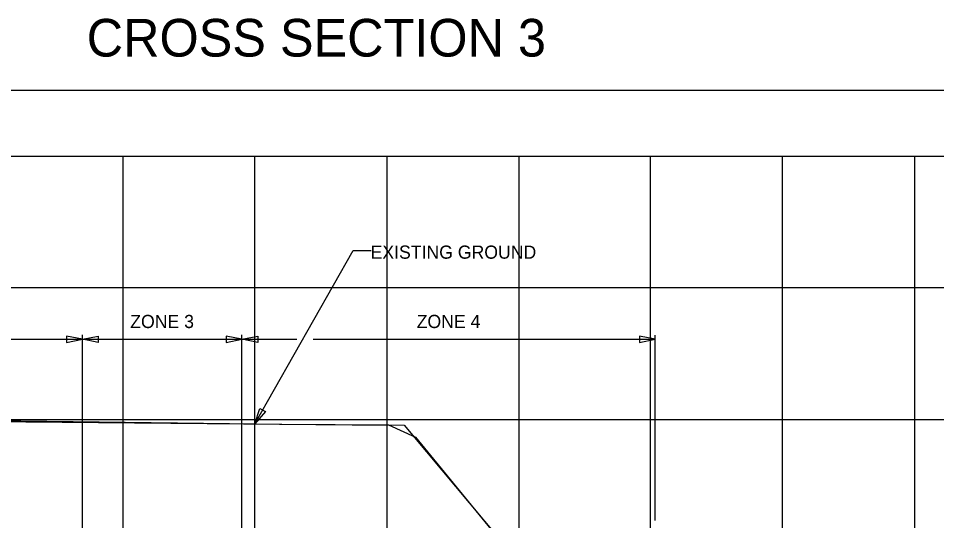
# Model space of a CAD drawing. Extents: x 1578769 to 1579225, y 724002 to 724828.
# Drawn here: x 1578856.07 to 1578890.87, y 724403.32 to 724422.37 of the extents above; entities that cross this region are included whole.
import ezdxf

# ---------------------------------------------------------------- set-up
doc = ezdxf.new("R2010")
doc.units = 0
for name, color, linetype in [('1', 7, 'Continuous'), ('Default', 7, 'Continuous'), ('Old_Level_1', 7, 'Continuous'), ('Old_Level_41', 7, 'Continuous'), ('R_Exist Surface', 7, 'Continuous')]:
    doc.layers.add(name, color=color, linetype=linetype)

msp = doc.modelspace()

# ---------------------------------------------------------------- linework, layer by layer
at = {"layer": '1'}
for p, q in [((1578858.492, 724402.662), (1578858.492, 724410.37)), ((1578864.543, 724399.637), (1578864.543, 724410.37)), ((1578880.209, 724403.333), (1578880.209, 724410.355)), ((1578848.492, 724410.203), (1578858.497, 724410.203)), ((1578858.497, 724410.203), (1578864.543, 724410.203)), ((1578864.543, 724410.203), (1578866.619, 724410.203)), ((1578867.246, 724410.203), (1578880.209, 724410.203))]:
    msp.add_line(p, q, dxfattribs=at)
msp.add_lwpolyline([(1578865.029, 724406.998), (1578868.756, 724413.572), (1578869.441, 724413.572)], dxfattribs=at)
for points in [[(1578857.892, 724410.083), (1578858.492, 724410.203), (1578857.892, 724410.323)], [(1578859.092, 724410.083), (1578858.492, 724410.203), (1578859.092, 724410.323)], [(1578863.943, 724410.083), (1578864.543, 724410.203), (1578863.943, 724410.323)], [(1578865.143, 724410.083), (1578864.543, 724410.203), (1578865.143, 724410.323)], [(1578879.609, 724410.083), (1578880.209, 724410.203), (1578879.609, 724410.323)], [(1578865.429, 724407.46), (1578865.029, 724406.998), (1578865.221, 724407.579)]]:
    msp.add_lwpolyline(points, close=True, dxfattribs=at)
at = {"layer": 'Default'}
msp.add_lwpolyline([(1578840.032, 724407.278), (1578843.972, 724407.183), (1578868.722, 724406.957), (1578870.692, 724406.938), (1578871.022, 724406.546), (1578881.302, 724394.253), (1578887.042, 724393.796), (1578904.532, 724392.22), (1578918.752, 724390.976), (1578924.862, 724390.388), (1578951.062, 724393.135), (1578979.152, 724396.133), (1578991.892, 724397.482), (1578996.872, 724398.009), (1579008.382, 724399.253), (1579066.252, 724403.439), (1579074.562, 724404.146)], dxfattribs=at)
at = {"layer": 'Old_Level_1'}
msp.add_lwpolyline([(1578815.032, 724419.646), (1578942.532, 724419.646), (1578942.532, 724384.646), (1578815.032, 724384.646)], close=True, dxfattribs=at)
msp.add_lwpolyline([(1578820.032, 724417.146), (1578940.032, 724417.146), (1578940.032, 724387.146), (1578820.032, 724387.146)], dxfattribs=at)
at = {"layer": 'Old_Level_41'}
for p, q in [((1578860.032, 724417.146), (1578860.032, 724387.146)), ((1578865.032, 724387.146), (1578865.032, 724417.146)), ((1578870.032, 724417.146), (1578870.032, 724387.146)), ((1578875.032, 724417.146), (1578875.032, 724387.146)), ((1578880.032, 724387.146), (1578880.032, 724417.146)), ((1578885.032, 724387.146), (1578885.032, 724417.146)), ((1578890.032, 724417.146), (1578890.032, 724387.146))]:
    msp.add_line(p, q, dxfattribs=at)
for points in [[(1578940.032, 724412.146), (1578820.032, 724412.146)], [(1578940.032, 724407.146), (1578820.032, 724407.146)]]:
    msp.add_lwpolyline(points, dxfattribs=at)
at = {"layer": 'R_Exist Surface'}
msp.add_lwpolyline([(1578820.032, 724407.308), (1578840.086, 724407.296), (1578856.158, 724407.113), (1578866.051, 724406.984), (1578870.101, 724406.953), (1578871.119, 724406.484), (1578874.093, 724402.856), (1578881.072, 724394.627), (1578882.067, 724394.215), (1578883.085, 724394.135), (1578888.061, 724393.7), (1578893.092, 724393.289), (1578898.075, 724392.849), (1578907.062, 724392.008), (1578915.073, 724391.301), (1578925.131, 724390.401), (1578931.075, 724391.042), (1578938.041, 724391.763), (1578940.032, 724391.965)], dxfattribs=at)

# ---------------------------------------------------------------- texts
at = {"layer": '1'}
for s, p in [('EXISTING GROUND', (1578869.417, 724413.256)), ('ZONE 3', (1578860.308, 724410.627)), ('ZONE 4', (1578871.164, 724410.627))]:
    msp.add_text(s, height=0.5, dxfattribs=at).set_placement(p)
at = {"layer": 'Old_Level_1'}
msp.add_text('CROSS SECTION 3', height=1.42857, dxfattribs=at).set_placement((1578858.657, 724420.923))

doc.saveas('drawing.dxf')
